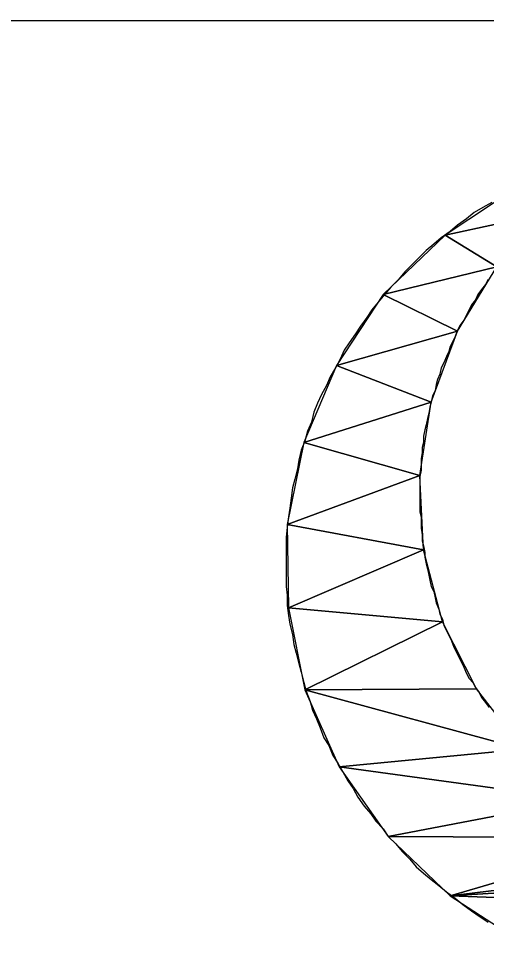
# Model space of a CAD drawing. Extents: x -495905 to -478420, y -1113297 to -1107716.
# Drawn here: x -483220.93 to -483217.25, y -1112284.66 to -1112277.4 of the extents above; entities that cross this region are included whole.
import ezdxf

# ---------------------------------------------------------------- set-up
doc = ezdxf.new("R2010")
doc.units = 0
doc.layers.add('legenda', color=7, linetype='Continuous')

msp = doc.modelspace()

# ---------------------------------------------------------------- linework, layer by layer
at = {"layer": 'legenda'}
msp.add_line((-483332.0619, -1112277.4439), (-483151.9591, -1112277.4033), dxfattribs=at)
for points in [[(-483217.0081, -1112278.7298), (-483217.5741, -1112279.1062), (-483216.7509, -1112278.9276)], [(-483217.0081, -1112278.7298), (-483217.5741, -1112279.1062), (-483216.7509, -1112278.9276)], [(-483216.7509, -1112278.9276), (-483217.5741, -1112279.1062), (-483217.1671, -1112279.354)], [(-483216.7509, -1112278.9276), (-483217.5741, -1112279.1062), (-483217.1671, -1112279.354)], [(-483217.5741, -1112279.1062), (-483218.0597, -1112279.5722), (-483217.1671, -1112279.354)], [(-483217.5741, -1112279.1062), (-483218.0597, -1112279.5722), (-483217.1671, -1112279.354)], [(-483217.1671, -1112279.354), (-483218.0597, -1112279.5722), (-483217.4751, -1112279.86)], [(-483217.1671, -1112279.354), (-483218.0597, -1112279.5722), (-483217.4751, -1112279.86)], [(-483218.0597, -1112279.5722), (-483218.4269, -1112280.1282), (-483217.4751, -1112279.86)], [(-483218.0597, -1112279.5722), (-483218.4269, -1112280.1282), (-483217.4751, -1112279.86)], [(-483217.4751, -1112279.86), (-483218.4269, -1112280.1282), (-483217.6833, -1112280.4158)], [(-483217.4751, -1112279.86), (-483218.4269, -1112280.1282), (-483217.6833, -1112280.4158)], [(-483218.4269, -1112280.1282), (-483218.6849, -1112280.733), (-483217.6833, -1112280.4158)], [(-483218.4269, -1112280.1282), (-483218.6849, -1112280.733), (-483217.6833, -1112280.4158)], [(-483217.6833, -1112280.4158), (-483218.6849, -1112280.733), (-483217.7721, -1112280.9912)], [(-483217.6833, -1112280.4158), (-483218.6849, -1112280.733), (-483217.7721, -1112280.9912)], [(-483218.6849, -1112280.733), (-483218.8135, -1112281.3776), (-483217.7721, -1112280.9912)], [(-483218.6849, -1112280.733), (-483218.8135, -1112281.3776), (-483217.7721, -1112280.9912)], [(-483217.7721, -1112280.9912), (-483218.8135, -1112281.3776), (-483217.7425, -1112281.5756)], [(-483217.7721, -1112280.9912), (-483218.8135, -1112281.3776), (-483217.7425, -1112281.5756)], [(-483218.8135, -1112281.3776), (-483218.8033, -1112282.0316), (-483217.7425, -1112281.5756)], [(-483218.8135, -1112281.3776), (-483218.8033, -1112282.0316), (-483217.7425, -1112281.5756)], [(-483217.7425, -1112281.5756), (-483218.8033, -1112282.0316), (-483217.5935, -1112282.1406)], [(-483217.7425, -1112281.5756), (-483218.8033, -1112282.0316), (-483217.5935, -1112282.1406)], [(-483218.8033, -1112282.0316), (-483218.6747, -1112282.6762), (-483217.5935, -1112282.1406)], [(-483218.8033, -1112282.0316), (-483218.6747, -1112282.6762), (-483217.5935, -1112282.1406)], [(-483217.5935, -1112282.1406), (-483218.6747, -1112282.6762), (-483217.3263, -1112282.667)], [(-483217.5935, -1112282.1406), (-483218.6747, -1112282.6762), (-483217.3263, -1112282.667)], [(-483217.3263, -1112282.667), (-483218.6747, -1112282.6762), (-483216.9591, -1112283.1422)], [(-483217.3263, -1112282.667), (-483218.6747, -1112282.6762), (-483216.9591, -1112283.1422)], [(-483218.6747, -1112282.6762), (-483218.4065, -1112283.281), (-483216.9591, -1112283.1422)], [(-483218.6747, -1112282.6762), (-483218.4065, -1112283.281), (-483216.9591, -1112283.1422)], [(-483216.9591, -1112283.1422), (-483218.4065, -1112283.281), (-483216.5123, -1112283.539)], [(-483216.9591, -1112283.1422), (-483218.4065, -1112283.281), (-483216.5123, -1112283.539)], [(-483218.4065, -1112283.281), (-483218.0199, -1112283.8268), (-483216.5123, -1112283.539)], [(-483218.4065, -1112283.281), (-483218.0199, -1112283.8268), (-483216.5123, -1112283.539)], [(-483216.5123, -1112283.539), (-483218.0199, -1112283.8268), (-483215.9779, -1112283.8368)], [(-483216.5123, -1112283.539), (-483218.0199, -1112283.8268), (-483215.9779, -1112283.8368)], [(-483218.0199, -1112283.8268), (-483217.5343, -1112284.2928), (-483215.9779, -1112283.8368)], [(-483218.0199, -1112283.8268), (-483217.5343, -1112284.2928), (-483215.9779, -1112283.8368)], [(-483215.9779, -1112283.8368), (-483217.5343, -1112284.2928), (-483215.4025, -1112284.0348)], [(-483215.9779, -1112283.8368), (-483217.5343, -1112284.2928), (-483215.4025, -1112284.0348)], [(-483215.4025, -1112284.0348), (-483217.5343, -1112284.2928), (-483214.7967, -1112284.1246)], [(-483215.4025, -1112284.0348), (-483217.5343, -1112284.2928), (-483214.7967, -1112284.1246)], [(-483214.7967, -1112284.1246), (-483217.5343, -1112284.2928), (-483213.2003, -1112284.452)], [(-483214.7967, -1112284.1246), (-483217.5343, -1112284.2928), (-483213.2003, -1112284.452)], [(-483217.5343, -1112284.2928), (-483216.9693, -1112284.66), (-483213.2003, -1112284.452)], [(-483217.5343, -1112284.2928), (-483216.9693, -1112284.66), (-483213.2003, -1112284.452)]]:
    msp.add_lwpolyline(points, close=True, dxfattribs=at)
for points in [[(-483217.2069, -1112278.8492), (-483217.2763, -1112278.8888), (-483217.3457, -1112278.9276), (-483217.4049, -1112278.9776), (-483217.4751, -1112279.0276), (-483217.5343, -1112279.0766), (-483217.6037, -1112279.1266), (-483217.6629, -1112279.1756), (-483217.7221, -1112279.2254), (-483217.7821, -1112279.2846), (-483217.8321, -1112279.3346), (-483217.8913, -1112279.3938), (-483217.9403, -1112279.454), (-483218.0005, -1112279.5132), (-483218.0495, -1112279.5722), (-483218.0995, -1112279.6324), (-483218.1493, -1112279.6916), (-483218.1891, -1112279.7508), (-483218.2381, -1112279.8202), (-483218.2779, -1112279.8804), (-483218.3279, -1112279.9496), (-483218.3667, -1112280.0088), (-483218.3973, -1112280.0782), (-483218.4361, -1112280.1476), (-483218.4757, -1112280.217), (-483218.5065, -1112280.2862), (-483218.5461, -1112280.3556), (-483218.5757, -1112280.425), (-483218.6053, -1112280.4944), (-483218.6247, -1112280.574), (-483218.6543, -1112280.6432), (-483218.6747, -1112280.7228), (-483218.7043, -1112280.7922), (-483218.7237, -1112280.8718), (-483218.7339, -1112280.9412), (-483218.7543, -1112281.0206), (-483218.7737, -1112281.09), (-483218.7839, -1112281.1696), (-483218.7931, -1112281.2482), (-483218.8033, -1112281.3176), (-483218.8135, -1112281.397), (-483218.8237, -1112281.4766), (-483218.8237, -1112281.5562), (-483218.8237, -1112281.6256), (-483218.8237, -1112281.704), (-483218.8237, -1112281.7836), (-483218.8237, -1112281.8632), (-483218.8135, -1112281.9326), (-483218.8135, -1112282.0122), (-483218.8033, -1112282.0916), (-483218.7931, -1112282.161), (-483218.7737, -1112282.2406), (-483218.7635, -1112282.3192), (-483218.7441, -1112282.3884), (-483218.7237, -1112282.468), (-483218.7043, -1112282.5374), (-483218.6849, -1112282.617), (-483218.6645, -1112282.6864), (-483218.6349, -1112282.766), (-483218.6155, -1112282.8352), (-483218.5849, -1112282.9046), (-483218.5553, -1112282.974), (-483218.5257, -1112283.0536), (-483218.4861, -1112283.1128), (-483218.4565, -1112283.1922), (-483218.4167, -1112283.2514), (-483218.3769, -1112283.3208), (-483218.3371, -1112283.3902), (-483218.2973, -1112283.4504), (-483218.2585, -1112283.5196), (-483218.2085, -1112283.589), (-483218.1585, -1112283.6482), (-483218.1189, -1112283.7074), (-483218.0597, -1112283.7676), (-483218.0199, -1112283.8268), (-483217.9607, -1112283.8858), (-483217.9107, -1112283.946), (-483217.8515, -1112284.0052), (-483217.8015, -1112284.0644), (-483217.7425, -1112284.1144), (-483217.6833, -1112284.1644)], [(-483217.2069, -1112278.8492), (-483217.2763, -1112278.8888), (-483217.3457, -1112278.9276), (-483217.4049, -1112278.9776), (-483217.4751, -1112279.0276), (-483217.5343, -1112279.0766), (-483217.6037, -1112279.1266), (-483217.6629, -1112279.1756), (-483217.7221, -1112279.2254), (-483217.7821, -1112279.2846), (-483217.8321, -1112279.3346), (-483217.8913, -1112279.3938), (-483217.9403, -1112279.454), (-483218.0005, -1112279.5132), (-483218.0495, -1112279.5722), (-483218.0995, -1112279.6324), (-483218.1493, -1112279.6916), (-483218.1891, -1112279.7508), (-483218.2381, -1112279.8202), (-483218.2779, -1112279.8804), (-483218.3279, -1112279.9496), (-483218.3667, -1112280.0088), (-483218.3973, -1112280.0782), (-483218.4361, -1112280.1476), (-483218.4757, -1112280.217), (-483218.5065, -1112280.2862), (-483218.5461, -1112280.3556), (-483218.5757, -1112280.425), (-483218.6053, -1112280.4944), (-483218.6247, -1112280.574), (-483218.6543, -1112280.6432), (-483218.6747, -1112280.7228), (-483218.7043, -1112280.7922), (-483218.7237, -1112280.8718), (-483218.7339, -1112280.9412), (-483218.7543, -1112281.0206), (-483218.7737, -1112281.09), (-483218.7839, -1112281.1696), (-483218.7931, -1112281.2482), (-483218.8033, -1112281.3176), (-483218.8135, -1112281.397), (-483218.8237, -1112281.4766), (-483218.8237, -1112281.5562), (-483218.8237, -1112281.6256), (-483218.8237, -1112281.704), (-483218.8237, -1112281.7836), (-483218.8237, -1112281.8632), (-483218.8135, -1112281.9326), (-483218.8135, -1112282.0122), (-483218.8033, -1112282.0916), (-483218.7931, -1112282.161), (-483218.7737, -1112282.2406), (-483218.7635, -1112282.3192), (-483218.7441, -1112282.3884), (-483218.7237, -1112282.468), (-483218.7043, -1112282.5374), (-483218.6849, -1112282.617), (-483218.6645, -1112282.6864), (-483218.6349, -1112282.766), (-483218.6155, -1112282.8352), (-483218.5849, -1112282.9046), (-483218.5553, -1112282.974), (-483218.5257, -1112283.0536), (-483218.4861, -1112283.1128), (-483218.4565, -1112283.1922), (-483218.4167, -1112283.2514), (-483218.3769, -1112283.3208), (-483218.3371, -1112283.3902), (-483218.2973, -1112283.4504), (-483218.2585, -1112283.5196), (-483218.2085, -1112283.589), (-483218.1585, -1112283.6482), (-483218.1189, -1112283.7074), (-483218.0597, -1112283.7676), (-483218.0199, -1112283.8268), (-483217.9607, -1112283.8858), (-483217.9107, -1112283.946), (-483217.8515, -1112284.0052), (-483217.8015, -1112284.0644), (-483217.7425, -1112284.1144), (-483217.6833, -1112284.1644)], [(-483217.2365, -1112279.454), (-483217.2569, -1112279.4928), (-483217.2865, -1112279.5324), (-483217.3161, -1112279.5722), (-483217.3355, -1112279.612), (-483217.3651, -1112279.6518), (-483217.3855, -1112279.6916), (-483217.4049, -1112279.7314), (-483217.4253, -1112279.7712), (-483217.4547, -1112279.811), (-483217.4751, -1112279.8498), (-483217.4945, -1112279.8996), (-483217.5139, -1112279.9394), (-483217.5343, -1112279.9792), (-483217.5445, -1112280.019), (-483217.5639, -1112280.0588), (-483217.5833, -1112280.1078), (-483217.6037, -1112280.1476), (-483217.6139, -1112280.1976), (-483217.6333, -1112280.2374), (-483217.6435, -1112280.2772), (-483217.6527, -1112280.326), (-483217.6731, -1112280.3658), (-483217.6833, -1112280.4158), (-483217.6925, -1112280.4556), (-483217.7027, -1112280.5046), (-483217.7129, -1112280.5444), (-483217.7221, -1112280.5944), (-483217.7323, -1112280.634), (-483217.7425, -1112280.683), (-483217.7425, -1112280.733), (-483217.7527, -1112280.7728), (-483217.7527, -1112280.8126), (-483217.7617, -1112280.8616), (-483217.7617, -1112280.9116), (-483217.7617, -1112280.9514), (-483217.7721, -1112281.0002), (-483217.7721, -1112281.0502), (-483217.7721, -1112281.09), (-483217.7721, -1112281.139), (-483217.7721, -1112281.1788), (-483217.7721, -1112281.2288), (-483217.7721, -1112281.2778), (-483217.7617, -1112281.3176), (-483217.7617, -1112281.3674), (-483217.7617, -1112281.4072), (-483217.7527, -1112281.4572), (-483217.7527, -1112281.5062), (-483217.7425, -1112281.546), (-483217.7323, -1112281.596), (-483217.7323, -1112281.6348), (-483217.7221, -1112281.6848), (-483217.7129, -1112281.7244), (-483217.7027, -1112281.7744), (-483217.6925, -1112281.8142), (-483217.6833, -1112281.8632), (-483217.6629, -1112281.903), (-483217.6527, -1112281.953), (-483217.6435, -1112281.9918), (-483217.6231, -1112282.0416)], [(-483217.2365, -1112279.454), (-483217.2569, -1112279.4928), (-483217.2865, -1112279.5324), (-483217.3161, -1112279.5722), (-483217.3355, -1112279.612), (-483217.3651, -1112279.6518), (-483217.3855, -1112279.6916), (-483217.4049, -1112279.7314), (-483217.4253, -1112279.7712), (-483217.4547, -1112279.811), (-483217.4751, -1112279.8498), (-483217.4945, -1112279.8996), (-483217.5139, -1112279.9394), (-483217.5343, -1112279.9792), (-483217.5445, -1112280.019), (-483217.5639, -1112280.0588), (-483217.5833, -1112280.1078), (-483217.6037, -1112280.1476), (-483217.6139, -1112280.1976), (-483217.6333, -1112280.2374), (-483217.6435, -1112280.2772), (-483217.6527, -1112280.326), (-483217.6731, -1112280.3658), (-483217.6833, -1112280.4158), (-483217.6925, -1112280.4556), (-483217.7027, -1112280.5046), (-483217.7129, -1112280.5444), (-483217.7221, -1112280.5944), (-483217.7323, -1112280.634), (-483217.7425, -1112280.683), (-483217.7425, -1112280.733), (-483217.7527, -1112280.7728), (-483217.7527, -1112280.8126), (-483217.7617, -1112280.8616), (-483217.7617, -1112280.9116), (-483217.7617, -1112280.9514), (-483217.7721, -1112281.0002), (-483217.7721, -1112281.0502), (-483217.7721, -1112281.09), (-483217.7721, -1112281.139), (-483217.7721, -1112281.1788), (-483217.7721, -1112281.2288), (-483217.7721, -1112281.2778), (-483217.7617, -1112281.3176), (-483217.7617, -1112281.3674), (-483217.7617, -1112281.4072), (-483217.7527, -1112281.4572), (-483217.7527, -1112281.5062), (-483217.7425, -1112281.546), (-483217.7323, -1112281.596), (-483217.7323, -1112281.6348), (-483217.7221, -1112281.6848), (-483217.7129, -1112281.7244), (-483217.7027, -1112281.7744), (-483217.6925, -1112281.8142), (-483217.6833, -1112281.8632), (-483217.6629, -1112281.903), (-483217.6527, -1112281.953), (-483217.6435, -1112281.9918), (-483217.6231, -1112282.0416)], [(-483217.6231, -1112282.0416), (-483217.6139, -1112282.0814), (-483217.5935, -1112282.1212), (-483217.5833, -1112282.1712), (-483217.5639, -1112282.21), (-483217.5445, -1112282.2498), (-483217.5241, -1112282.2896), (-483217.5047, -1112282.3396), (-483217.4843, -1112282.3794), (-483217.4649, -1112282.418), (-483217.4445, -1112282.4578), (-483217.4253, -1112282.4976), (-483217.4049, -1112282.5476), (-483217.3855, -1112282.5874), (-483217.3559, -1112282.617), (-483217.3355, -1112282.6568), (-483217.3059, -1112282.6966), (-483217.2865, -1112282.7364), (-483217.2569, -1112282.775), (-483217.2263, -1112282.8148)], [(-483217.6231, -1112282.0416), (-483217.6139, -1112282.0814), (-483217.5935, -1112282.1212), (-483217.5833, -1112282.1712), (-483217.5639, -1112282.21), (-483217.5445, -1112282.2498), (-483217.5241, -1112282.2896), (-483217.5047, -1112282.3396), (-483217.4843, -1112282.3794), (-483217.4649, -1112282.418), (-483217.4445, -1112282.4578), (-483217.4253, -1112282.4976), (-483217.4049, -1112282.5476), (-483217.3855, -1112282.5874), (-483217.3559, -1112282.617), (-483217.3355, -1112282.6568), (-483217.3059, -1112282.6966), (-483217.2865, -1112282.7364), (-483217.2569, -1112282.775), (-483217.2263, -1112282.8148)], [(-483217.6833, -1112284.1644), (-483217.6231, -1112284.2132), (-483217.5639, -1112284.2632), (-483217.4945, -1112284.3122), (-483217.4353, -1112284.3622), (-483217.3651, -1112284.4122), (-483217.3059, -1112284.452), (-483217.2365, -1112284.501)], [(-483217.6833, -1112284.1644), (-483217.6231, -1112284.2132), (-483217.5639, -1112284.2632), (-483217.4945, -1112284.3122), (-483217.4353, -1112284.3622), (-483217.3651, -1112284.4122), (-483217.3059, -1112284.452), (-483217.2365, -1112284.501)]]:
    msp.add_lwpolyline(points, dxfattribs=at)

doc.saveas('drawing.dxf')
